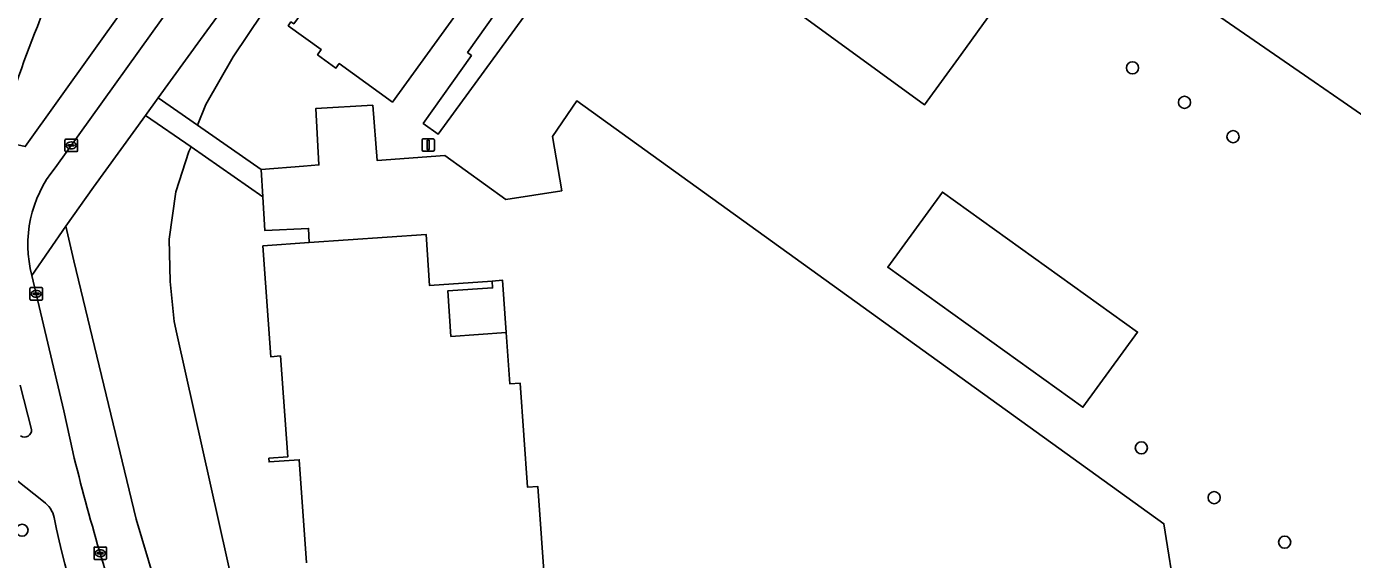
# Model space of a CAD drawing. Extents: x 160102 to 160934, y 382045 to 382923.
# Drawn here: x 160156.3 to 160263.2, y 382187.9 to 382230.9 of the extents above; entities that cross this region are included whole.
import ezdxf

# ---------------------------------------------------------------- set-up
doc = ezdxf.new("R2010")
doc.units = 0
for name, color, linetype in [('IMGEO_Berm_groen', 7, 'Continuous'), ('IMGEO_Boom', 7, 'Continuous'), ('IMGEO_Erf', 7, 'Continuous'), ('IMGEO_Fietspad_open', 7, 'Continuous'), ('IMGEO_Groenvoorziening', 7, 'Continuous'), ('IMGEO_Kolk', 7, 'Continuous'), ('IMGEO_Lichtmast', 7, 'Continuous'), ('IMGEO_Pand', 7, 'Continuous'), ('IMGEO_Rijbaan_lokaal_gesloten', 7, 'Continuous'), ('IMGEO_Rijbaan_lokaal_open', 7, 'Continuous'), ('IMGEO_Verkeerseiland_groen', 7, 'Continuous'), ('IMGEO_Verkeerseiland_open', 7, 'Continuous'), ('IMGEO_Voetpad_open', 7, 'Continuous')]:
    doc.layers.add(name, color=color, linetype=linetype)

msp = doc.modelspace()

# ---------------------------------------------------------------- linework, layer by layer
at = {"layer": 'IMGEO_Berm_groen'}
msp.add_lwpolyline([(160157.66, 382192.57), (160153.23, 382196.06)], dxfattribs=at)
for centre, radius, start, end in [((160156.46, 382190.83), 2.11, 12.3479, 55.4021), ((160233.71, 382206.66), 76.75, 191.5585, 202.943)]:
    msp.add_arc(centre, radius, start, end, dxfattribs=at)
at = {"layer": 'IMGEO_Boom'}
for centre in [(160245.43, 382227.54), (160249.62, 382224.76), (160253.53, 382221.99), (160246.14, 382196.9), (160252.01, 382192.89), (160155.93, 382190.26), (160257.69, 382189.3)]:
    msp.add_circle(centre, 0.489, dxfattribs=at)
at = {"layer": 'IMGEO_Erf'}
for points in [[(160265.13, 382258.53), (160245.06, 382252.6), (160240.99, 382255.52), (160223.14, 382268.35), (160209.75, 382250), (160189.46, 382222.19), (160188.26, 382223.06), (160192.14, 382228.53), (160191.84, 382228.79), (160194.13, 382232.04), (160194.55, 382231.83), (160202.3, 382242.5), (160202, 382242.88), (160204.24, 382246.03), (160204.65, 382245.8), (160207.69, 382250), (160212.43, 382256.55), (160212.11, 382256.82), (160214.39, 382260.02), (160214.79, 382259.75), (160221.35, 382268.81)], [(160195.95, 382238.83), (160185.78, 382224.78), (160181.49, 382227.89), (160181.22, 382227.52), (160179.75, 382228.6), (160180.05, 382229.01), (160177.38, 382230.94)], [(160266.51, 382221.96), (160262.39, 382224.8), (160260.07, 382226.41), (160246.85, 382235.54)], [(160175.31, 382231.96), (160172.94, 382228.44), (160170.74, 382224.59), (160170.06, 382222.93), (160175.19, 382219.34), (160178.61, 382219.62), (160179.85, 382219.72), (160179.61, 382224.27), (160184.19, 382224.52), (160184.56, 382220.07), (160190.01, 382220.48), (160194.92, 382216.92), (160199.43, 382217.63), (160198.67, 382222), (160200.63, 382224.88), (160247.96, 382190.79), (160248.94, 382184.54)], [(160233.77, 382231.59), (160231.61, 382228.62), (160228.67, 382224.57), (160217.4, 382232.76)], [(160248.94, 382184.54), (160247.96, 382190.79), (160200.63, 382224.88), (160198.67, 382222), (160199.43, 382217.63), (160194.92, 382216.92), (160190.01, 382220.48), (160184.56, 382220.07), (160184.19, 382224.52), (160179.61, 382224.27), (160179.85, 382219.72), (160178.61, 382219.62), (160175.19, 382219.34), (160175.33, 382217.15), (160175.51, 382214.42), (160179.03, 382214.59), (160179.06, 382213.45), (160188.49, 382214.11), (160188.78, 382209.99), (160193.81, 382210.35), (160194.66, 382210.41), (160194.96, 382206.2), (160195.25, 382202.06), (160196.07, 382202.12), (160196.67, 382193.73), (160197.49, 382193.79), (160198.08, 382185.45)]]:
    msp.add_lwpolyline(points, dxfattribs=at)
msp.add_lwpolyline([(160245.84, 382206.24), (160241.43, 382200.18), (160225.7, 382211.46), (160230.1, 382217.53)], close=True, dxfattribs=at)
at = {"layer": 'IMGEO_Fietspad_open'}
for points in [[(160158.59, 382219.49), (160169.16, 382234.24), (160170.89, 382236.66), (160175.84, 382243.58), (160176.11, 382243.94), (160170.41, 382241.52), (160169.18, 382240.99)], [(160169.74, 382240.2), (160156.19, 382221.19)], [(160160.02, 382196.58), (160159.29, 382199.89), (160156.72, 382210.79)], [(160155.78, 382201.96), (160156.69, 382198.39)], [(160153.23, 382196.06), (160157.66, 382192.57)]]:
    msp.add_lwpolyline(points, dxfattribs=at)
for centre, radius, start, end in [((160166.18, 382213.31), 9.78, 140.8755, 194.9458), ((160156.13, 382198.33), 0.562, 236.0291, 6.1686), ((160348.24, 382242.99), 193.86, 193.8541, 198.7322), ((160156.46, 382190.83), 2.11, 12.3479, 55.4021), ((160233.71, 382206.66), 76.75, 191.5585, 202.943)]:
    msp.add_arc(centre, radius, start, end, dxfattribs=at)
at = {"layer": 'IMGEO_Groenvoorziening'}
msp.add_lwpolyline([(160174.13, 382235.09), (160172.72, 382233.15), (160170.32, 382229.83), (160166.91, 382225.13), (160170.06, 382222.93), (160170.74, 382224.59), (160172.94, 382228.44), (160175.31, 382231.96), (160174.88, 382232.4), (160174.38, 382233.03), (160174.13, 382233.99)], close=True, dxfattribs=at)
for points in [[(160168.41, 382206.1), (160168.19, 382207.08), (160167.88, 382210.32), (160167.8, 382213.73), (160168.32, 382217.55), (160169.37, 382220.79), (160169.55, 382221.16), (160165.88, 382223.71), (160161.69, 382217.91), (160159.47, 382214.77), (160160.11, 382211.98), (160165.12, 382191.15), (160166.57, 382186.28)], [(160178.86, 382187.63), (160178.27, 382195.95), (160175.84, 382195.77), (160175.82, 382196.06), (160177.34, 382196.17), (160176.76, 382204.31), (160175.97, 382204.25), (160175.34, 382213.18), (160179.06, 382213.45), (160179.03, 382214.59), (160175.51, 382214.42), (160175.33, 382217.15), (160169.55, 382221.16), (160169.37, 382220.79), (160168.32, 382217.55), (160167.8, 382213.73), (160167.88, 382210.32), (160168.19, 382207.08), (160168.41, 382206.1), (160175.17, 382175.76)], [(160183.72, 382160.79), (160182.31, 382162.41), (160179.04, 382167.13), (160176.62, 382171.65), (160175.17, 382175.76), (160168.41, 382206.1)]]:
    msp.add_lwpolyline(points, dxfattribs=at)
at = {"layer": 'IMGEO_Kolk'}
for p, q in [((160159.39, 382220.86), (160159.39, 382221.71)), ((160159.47, 382221.79), (160160.32, 382221.79)), ((160159.65, 382221.28), (160159.65, 382221.29)), ((160160.09, 382221.24), (160159.69, 382221.24)), ((160159.7, 382221.33), (160160.09, 382221.33)), ((160159.88, 382221.57), (160159.91, 382221.57)), ((160160.14, 382221.29), (160160.14, 382221.28)), ((160160.39, 382221.71), (160160.39, 382220.86)), ((160160.32, 382220.79), (160159.47, 382220.79)), ((160159.9, 382221.01), (160159.88, 382221.01)), ((160156.57, 382208.9), (160156.57, 382209.75)), ((160156.64, 382209.82), (160157.5, 382209.82)), ((160157.06, 382209.6), (160157.08, 382209.6)), ((160157.57, 382209.75), (160157.57, 382208.9)), ((160157.5, 382208.82), (160156.64, 382208.82)), ((160156.83, 382209.32), (160156.83, 382209.33)), ((160156.87, 382209.37), (160157.27, 382209.37)), ((160157.27, 382209.28), (160156.87, 382209.28)), ((160157.08, 382209.04), (160157.05, 382209.04)), ((160157.31, 382209.33), (160157.31, 382209.32)), ((160161.73, 382187.99), (160161.73, 382188.84)), ((160161.8, 382188.91), (160162.66, 382188.91)), ((160161.99, 382188.41), (160161.99, 382188.42)), ((160162.03, 382188.46), (160162.43, 382188.46)), ((160162.43, 382188.37), (160162.03, 382188.37)), ((160162.24, 382188.13), (160162.21, 382188.13)), ((160162.22, 382188.69), (160162.24, 382188.69)), ((160162.47, 382188.42), (160162.47, 382188.41)), ((160162.73, 382188.84), (160162.73, 382187.99)), ((160162.66, 382187.91), (160161.8, 382187.91))]:
    msp.add_line(p, q, dxfattribs=at)
for points in [[(160159.39, 382220.86), (160159.39, 382221.71)], [(160159.47, 382221.79), (160160.32, 382221.79)], [(160160.39, 382221.71), (160160.39, 382220.86)], [(160160.32, 382220.79), (160159.47, 382220.79)], [(160156.57, 382208.9), (160156.57, 382209.75)], [(160156.64, 382209.82), (160157.5, 382209.82)], [(160157.57, 382209.75), (160157.57, 382208.9)], [(160157.5, 382208.82), (160156.64, 382208.82)], [(160161.73, 382187.99), (160161.73, 382188.84)], [(160161.8, 382188.91), (160162.66, 382188.91)], [(160162.73, 382188.84), (160162.73, 382187.99)], [(160162.66, 382187.91), (160161.8, 382187.91)]]:
    msp.add_lwpolyline(points, dxfattribs=at)
for centre, radius, start, end in [((160159.47, 382221.71), 0.0765, 91.552, 178.448), ((160159.47, 382221.71), 0.0765, 91.552, 178.448), ((160159.69, 382221.29), 0.0403, 85.8775, 175.7526), ((160159.69, 382221.28), 0.0366, 178.938, 274.7102), ((160160.1, 382221.29), 0.0386, 1.7309, 96.639), ((160160.09, 382221.29), 0.043, 264.8664, 352.4533), ((160160.32, 382221.71), 0.0765, 1.552, 88.448), ((160160.32, 382221.71), 0.0765, 1.552, 88.448), ((160159.47, 382220.86), 0.0765, 181.552, 268.448), ((160159.47, 382220.86), 0.0765, 181.552, 268.448), ((160160.32, 382220.86), 0.0765, 271.552, 358.448), ((160160.32, 382220.86), 0.0765, 271.552, 358.448), ((160156.65, 382209.75), 0.0765, 91.552, 178.448), ((160156.65, 382209.75), 0.0765, 91.552, 178.448), ((160157.49, 382209.75), 0.0765, 1.552, 88.448), ((160157.49, 382209.75), 0.0765, 1.552, 88.448), ((160156.65, 382208.9), 0.0765, 181.552, 268.448), ((160156.65, 382208.9), 0.0765, 181.552, 268.448), ((160156.87, 382209.33), 0.0403, 85.8775, 175.7526), ((160156.86, 382209.32), 0.0366, 178.938, 274.7102), ((160157.27, 382209.33), 0.0386, 1.7309, 96.639), ((160157.27, 382209.32), 0.043, 264.8664, 352.4533), ((160157.49, 382208.9), 0.0765, 271.552, 358.448), ((160157.49, 382208.9), 0.0765, 271.552, 358.448), ((160161.81, 382188.84), 0.0765, 91.552, 178.448), ((160161.81, 382188.84), 0.0765, 91.552, 178.448), ((160162.03, 382188.42), 0.0403, 85.8775, 175.7526), ((160162.02, 382188.41), 0.0366, 178.938, 274.7102), ((160162.43, 382188.42), 0.0386, 1.7309, 96.639), ((160162.43, 382188.41), 0.043, 264.8664, 352.4533), ((160162.65, 382188.84), 0.0765, 1.552, 88.448), ((160162.65, 382188.84), 0.0765, 1.552, 88.448), ((160161.81, 382187.99), 0.0765, 181.552, 268.448), ((160161.81, 382187.99), 0.0765, 181.552, 268.448), ((160162.65, 382187.99), 0.0765, 271.552, 358.448), ((160162.65, 382187.99), 0.0765, 271.552, 358.448)]:
    msp.add_arc(centre, radius, start, end, dxfattribs=at)
for centre, major_axis, ratio, start_param, end_param in [((160159.88, 382221.29), (-0.387, 0.002), 0.722429, 4.712389, 7.853982), ((160159.9, 382221.29), (-0.39, 0.002), 0.717154, 1.570796, 4.712389), ((160157.06, 382209.32), (-0.387, 0.002), 0.722429, 4.712389, 7.853982), ((160157.08, 382209.32), (-0.39, 0.002), 0.717154, 1.570796, 4.712389), ((160162.22, 382188.41), (-0.387, 0.002), 0.722429, 4.712389, 7.853982), ((160162.24, 382188.41), (-0.39, 0.002), 0.717154, 1.570796, 4.712389)]:
    msp.add_ellipse(centre, major_axis=major_axis, ratio=ratio, start_param=start_param, end_param=end_param, dxfattribs=at)
at = {"layer": 'IMGEO_Lichtmast'}
for p, q in [((160188.17, 382220.93), (160188.17, 382221.73)), ((160188.17, 382221.73), (160188.17, 382220.93)), ((160188.27, 382221.83), (160189.06, 382221.83)), ((160189.06, 382221.83), (160188.27, 382221.83)), ((160189.16, 382221.73), (160189.16, 382220.93)), ((160189.16, 382220.93), (160189.16, 382221.73)), ((160189.06, 382220.83), (160188.27, 382220.83)), ((160188.27, 382220.83), (160189.06, 382220.83))]:
    msp.add_line(p, q, dxfattribs=at)
msp.add_lwpolyline([(160188.59, 382221.7), (160188.74, 382221.7), (160188.74, 382220.95), (160188.59, 382220.95), (160188.59, 382221.7)], dxfattribs=at)
for centre, start, end in [((160188.27, 382221.73), 90, 180), ((160188.27, 382221.73), 90, 180), ((160189.06, 382221.73), 0, 90), ((160189.06, 382221.73), 360, 90), ((160188.27, 382220.93), 180, 270), ((160188.27, 382220.93), 180, 270), ((160189.06, 382220.93), 270, 0), ((160189.06, 382220.93), 270, 0)]:
    msp.add_arc(centre, 0.1, start, end, dxfattribs=at)
at = {"layer": 'IMGEO_Pand'}
for points in [[(160195.95, 382238.83), (160187.74, 382244.77), (160185.54, 382241.73), (160185.33, 382241.89), (160185.07, 382241.53), (160185.25, 382241.4), (160183.59, 382239.12), (160182.06, 382237), (160180.11, 382234.31), (160179.93, 382234.44), (160179.67, 382234.09), (160179.89, 382233.93), (160177.83, 382231.09), (160177.6, 382231.25), (160177.38, 382230.94), (160180.05, 382229.01), (160179.75, 382228.6), (160181.22, 382227.52), (160181.49, 382227.89), (160185.78, 382224.78)], [(160241.43, 382200.18), (160245.84, 382206.24), (160230.1, 382217.53), (160225.7, 382211.46)]]:
    msp.add_lwpolyline(points, close=True, dxfattribs=at)
for points in [[(160246.85, 382235.54), (160260.07, 382226.41), (160262.39, 382224.8), (160266.51, 382221.96)], [(160217.4, 382232.76), (160228.67, 382224.57), (160231.61, 382228.62), (160233.77, 382231.59)], [(160198.08, 382185.45), (160197.49, 382193.79), (160196.67, 382193.73), (160196.07, 382202.12), (160195.25, 382202.06), (160194.96, 382206.2), (160190.5, 382205.89), (160190.24, 382209.55), (160193.85, 382209.8), (160193.81, 382210.35), (160188.78, 382209.99), (160188.49, 382214.11), (160179.06, 382213.45), (160175.34, 382213.18), (160175.97, 382204.25), (160176.76, 382204.31), (160177.34, 382196.17), (160175.82, 382196.06), (160175.84, 382195.77), (160178.27, 382195.95), (160178.86, 382187.63)]]:
    msp.add_lwpolyline(points, dxfattribs=at)
at = {"layer": 'IMGEO_Rijbaan_lokaal_gesloten'}
msp.add_lwpolyline([(160157.18, 382230.87), (160157.88, 382232.8)], dxfattribs=at)
msp.add_arc((160220.33, 382204.84), 68.31, 157.5948, 165.748, dxfattribs=at)
at = {"layer": 'IMGEO_Rijbaan_lokaal_open'}
msp.add_lwpolyline([(160157.88, 382232.8), (160157.18, 382230.87)], dxfattribs=at)
at = {"layer": 'IMGEO_Verkeerseiland_groen'}
msp.add_lwpolyline([(160154.12, 382221.65), (160156.19, 382221.19), (160169.74, 382240.2)], dxfattribs=at)
msp.add_arc((160220.33, 382204.84), 68.31, 157.5948, 165.748, dxfattribs=at)
at = {"layer": 'IMGEO_Verkeerseiland_open'}
msp.add_lwpolyline([(160156.69, 382198.39), (160155.78, 382201.96)], dxfattribs=at)
msp.add_arc((160156.13, 382198.33), 0.562, 236.0291, 6.1686, dxfattribs=at)
at = {"layer": 'IMGEO_Voetpad_open'}
for points in [[(160221.35, 382268.81), (160214.79, 382259.75), (160214.39, 382260.02), (160212.11, 382256.82), (160212.43, 382256.55), (160207.69, 382250), (160204.65, 382245.8), (160204.24, 382246.03), (160202, 382242.88), (160202.3, 382242.5), (160194.55, 382231.83), (160194.13, 382232.04), (160191.84, 382228.79), (160192.14, 382228.53), (160188.26, 382223.06), (160189.46, 382222.19), (160209.75, 382250), (160223.14, 382268.35), (160221.2, 382269.74)], [(160156.72, 382210.79), (160159.47, 382214.77), (160161.69, 382217.91), (160165.88, 382223.71), (160166.91, 382225.13), (160170.32, 382229.83), (160172.72, 382233.15), (160174.13, 382235.09), (160177.71, 382240.04), (160179.27, 382242.19), (160182.06, 382246.07), (160184.89, 382250)], [(160169.16, 382234.24), (160158.59, 382219.49)], [(160166.57, 382186.28), (160165.12, 382191.15), (160160.11, 382211.98), (160159.47, 382214.77), (160156.72, 382210.79), (160159.29, 382199.89), (160160.02, 382196.58)]]:
    msp.add_lwpolyline(points, dxfattribs=at)
for points in [[(160170.06, 382222.93), (160166.91, 382225.13), (160165.88, 382223.71), (160169.55, 382221.16), (160175.33, 382217.15), (160175.19, 382219.34)], [(160193.81, 382210.35), (160193.85, 382209.8), (160190.24, 382209.55), (160190.5, 382205.89), (160194.96, 382206.2), (160194.66, 382210.41)]]:
    msp.add_lwpolyline(points, close=True, dxfattribs=at)
for centre, radius, start, end in [((160166.18, 382213.31), 9.78, 140.8755, 194.9458), ((160348.24, 382242.99), 193.86, 193.8541, 198.7322)]:
    msp.add_arc(centre, radius, start, end, dxfattribs=at)

doc.saveas('drawing.dxf')
